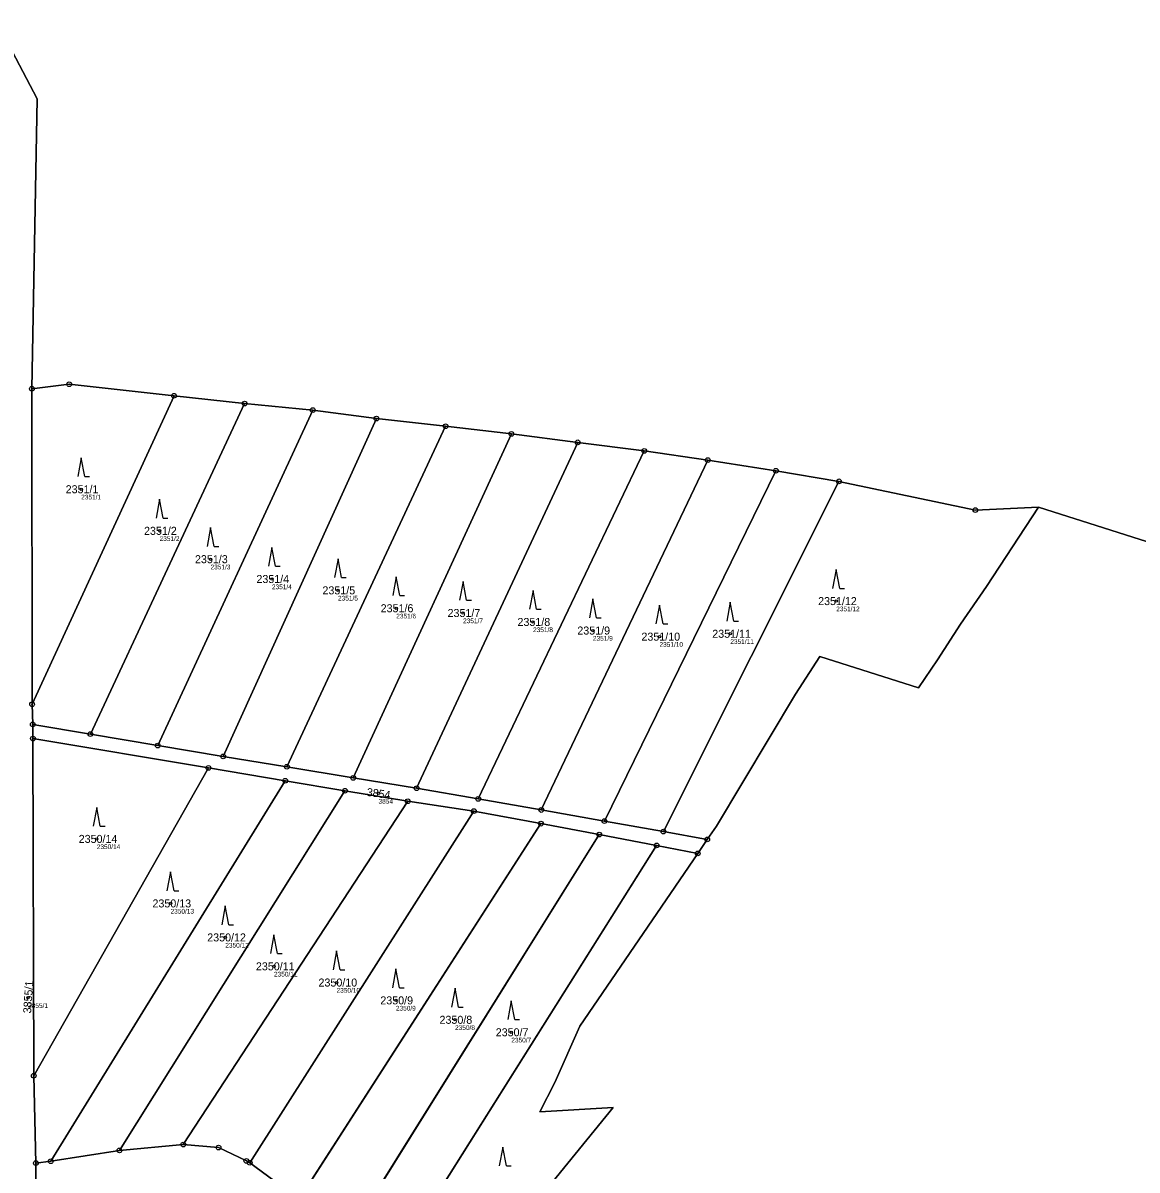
# Model space of a CAD drawing. Extents: x -658203 to -653176, y -1156738 to -1151709.
# Drawn here: x -657056.4 to -656819.8, y -1156455 to -1156211.4 of the extents above; entities that cross this region are included whole.
import ezdxf

# ---------------------------------------------------------------- set-up
doc = ezdxf.new("R2010")
doc.units = 0
for name, color, linetype in [('Vrstva 1', 7, 'Continuous'), ('Vrstva 2', 7, 'Continuous'), ('Vrstva 3', 7, 'Continuous'), ('Vrstva 50', 7, 'Continuous'), ('Vrstva 51', 7, 'Continuous'), ('Vrstva 53', 7, 'Continuous'), ('Vrstva 8', 7, 'Continuous')]:
    doc.layers.add(name, color=color, linetype=linetype)

msp = doc.modelspace()

# ---------------------------------------------------------------- linework, layer by layer
at = {"layer": 'Vrstva 1'}
for p, q in [((-657054.52, -1156289.13), (-657054.47, -1156356.14)), ((-657054.47, -1156356.14), (-657024.32, -1156290.62)), ((-657009.33, -1156292.28), (-657024.32, -1156290.62)), ((-657042.09, -1156362.46), (-657009.33, -1156292.28)), ((-657027.77, -1156364.91), (-656994.86, -1156293.66)), ((-656994.86, -1156293.66), (-657009.33, -1156292.28)), ((-656981.34, -1156295.47), (-656994.86, -1156293.66)), ((-657013.88, -1156367.21), (-656981.34, -1156295.47)), ((-656966.65, -1156297.09), (-656981.34, -1156295.47)), ((-657000.36, -1156369.41), (-656966.65, -1156297.09)), ((-656952.67, -1156298.73), (-656966.65, -1156297.09)), ((-656986.27, -1156371.78), (-656952.67, -1156298.73)), ((-656972.81, -1156373.95), (-656938.6, -1156300.51)), ((-656938.6, -1156300.51), (-656952.67, -1156298.73)), ((-656924.46, -1156302.34), (-656938.6, -1156300.51)), ((-656959.73, -1156376.22), (-656924.46, -1156302.34)), ((-656910.97, -1156304.29), (-656924.46, -1156302.34)), ((-656946.33, -1156378.58), (-656910.97, -1156304.29)), ((-656896.51, -1156306.55), (-656910.97, -1156304.29)), ((-656932.94, -1156380.95), (-656896.51, -1156306.55)), ((-656883.13, -1156308.79), (-656896.51, -1156306.55)), ((-656920.4, -1156383.15), (-656883.13, -1156308.79)), ((-656840.72, -1156314.26), (-656846.27, -1156322.72)), ((-656846.27, -1156322.72), (-656851.81, -1156331.12)), ((-656851.81, -1156331.12), (-656857.31, -1156339.15)), ((-656857.31, -1156339.15), (-656862.22, -1156346.69)), ((-656862.22, -1156346.69), (-656866.22, -1156352.66)), ((-657054.47, -1156356.14), (-657054.34, -1156360.41)), ((-657054.34, -1156360.41), (-657042.09, -1156362.46)), ((-657054.34, -1156360.41), (-657054.29, -1156363.41)), ((-657017.02, -1156369.64), (-657054.29, -1156363.41)), ((-657054.29, -1156363.41), (-657054.13, -1156435.01)), ((-657042.09, -1156362.46), (-657027.77, -1156364.91)), ((-657027.77, -1156364.91), (-657013.88, -1156367.21)), ((-657013.88, -1156367.21), (-657000.36, -1156369.41)), ((-657017.02, -1156369.64), (-657054.13, -1156435.01)), ((-657000.72, -1156372.36), (-657017.02, -1156369.64)), ((-657000.36, -1156369.41), (-656986.27, -1156371.78)), ((-657000.72, -1156372.36), (-657050.49, -1156453.16)), ((-656988.03, -1156374.5), (-657000.72, -1156372.36)), ((-656986.27, -1156371.78), (-656972.81, -1156373.95)), ((-656972.81, -1156373.95), (-656959.73, -1156376.22)), ((-656988.03, -1156374.5), (-657035.92, -1156450.88)), ((-656974.69, -1156376.73), (-656988.03, -1156374.5)), ((-656959.73, -1156376.22), (-656946.33, -1156378.58)), ((-656974.69, -1156376.73), (-657022.36, -1156449.62)), ((-656960.66, -1156378.8), (-657008.25, -1156453.5)), ((-656960.66, -1156378.8), (-656974.69, -1156376.73)), ((-656946.43, -1156381.48), (-656960.66, -1156378.8)), ((-656946.33, -1156378.58), (-656932.94, -1156380.95)), ((-656932.94, -1156380.95), (-656920.4, -1156383.15)), ((-656946.43, -1156381.48), (-656997.74, -1156461.2)), ((-656934.03, -1156383.81), (-656987.81, -1156469.95)), ((-656934.03, -1156383.81), (-656946.43, -1156381.48)), ((-656921.84, -1156386.09), (-656934.03, -1156383.81)), ((-656920.4, -1156383.15), (-656911.08, -1156384.83)), ((-656921.84, -1156386.09), (-656980.48, -1156479.3)), ((-656913.11, -1156387.8), (-656921.84, -1156386.09)), ((-656911.08, -1156384.83), (-656913.11, -1156387.8)), ((-656913.11, -1156387.8), (-656938.14, -1156424.51)), ((-656938.14, -1156424.51), (-656943.47, -1156436.45)), ((-657054.13, -1156435.01), (-657053.67, -1156453.56)), ((-657022.36, -1156449.62), (-657035.92, -1156450.88)), ((-657035.92, -1156450.88), (-657050.49, -1156453.16)), ((-657053.67, -1156453.56), (-657053.8, -1156470.83)), ((-657050.49, -1156453.16), (-657053.67, -1156453.56)), ((-656997.74, -1156461.2), (-657008.25, -1156453.5))]:
    msp.add_line(p, q, dxfattribs=at)
for points in [[(-657120.43, -1155722.2), (-657119.71, -1155763.38), (-657109.81, -1155806.87), (-657095.62, -1155844.83), (-657089.93, -1155879.65), (-657108.7, -1155959.21), (-657089.81, -1156081.72), (-657093.01, -1156140.56), (-657080.63, -1156175.71), (-657053.41, -1156227.59), (-657054.52, -1156289.13)], [(-657024.32, -1156290.62), (-657046.59, -1156288.16), (-657054.52, -1156289.13)], [(-656840.72, -1156314.26), (-656854.15, -1156314.89), (-656883.13, -1156308.79)], [(-656576.19, -1156387.41), (-656593.75, -1156388.9), (-656683.25, -1156362.24), (-656767.04, -1156337.67), (-656840.72, -1156314.26)], [(-656866.22, -1156352.66), (-656887.2, -1156345.98), (-656892.37, -1156353.97), (-656909.15, -1156382), (-656911.08, -1156384.83)], [(-656943.47, -1156436.45), (-656946.64, -1156442.68), (-656931.08, -1156441.75)], [(-656931.08, -1156441.75), (-656970.5, -1156490.15), (-656971.76, -1156491.68)], [(-657008.25, -1156453.5), (-657008.97, -1156453.09), (-657014.88, -1156450.26), (-657022.36, -1156449.62)]]:
    msp.add_lwpolyline(points, dxfattribs=at)
at = {"layer": 'Vrstva 3'}
for p, q in [((-657044.04, -1156303.77), (-657044.79, -1156307.77)), ((-657043.29, -1156307.77), (-657044.04, -1156303.77)), ((-657043.29, -1156307.77), (-657042.29, -1156307.77)), ((-657027.39, -1156312.6), (-657028.14, -1156316.6)), ((-657026.64, -1156316.6), (-657027.39, -1156312.6)), ((-657026.64, -1156316.6), (-657025.64, -1156316.6)), ((-657016.57, -1156318.62), (-657017.32, -1156322.62)), ((-657015.82, -1156322.62), (-657016.57, -1156318.62)), ((-657015.82, -1156322.62), (-657014.82, -1156322.62)), ((-657003.53, -1156322.83), (-657004.28, -1156326.83)), ((-657002.78, -1156326.83), (-657003.53, -1156322.83)), ((-656989.5, -1156325.24), (-656990.25, -1156329.24)), ((-656988.75, -1156329.24), (-656989.5, -1156325.24)), ((-657002.78, -1156326.83), (-657001.78, -1156326.83)), ((-656883.71, -1156327.52), (-656884.46, -1156331.52)), ((-656882.96, -1156331.52), (-656883.71, -1156327.52)), ((-656988.75, -1156329.24), (-656987.75, -1156329.24)), ((-656977.14, -1156329.04), (-656977.89, -1156333.04)), ((-656976.39, -1156333.04), (-656977.14, -1156329.04)), ((-656962.94, -1156330.05), (-656963.69, -1156334.05)), ((-656962.19, -1156334.05), (-656962.94, -1156330.05)), ((-656948.08, -1156331.95), (-656948.83, -1156335.95)), ((-656947.33, -1156335.95), (-656948.08, -1156331.95)), ((-656882.96, -1156331.52), (-656881.96, -1156331.52)), ((-656976.39, -1156333.04), (-656975.39, -1156333.04)), ((-656962.19, -1156334.05), (-656961.19, -1156334.05)), ((-656935.37, -1156333.77), (-656936.12, -1156337.77)), ((-656934.62, -1156337.77), (-656935.37, -1156333.77)), ((-656921.23, -1156335.07), (-656921.98, -1156339.07)), ((-656920.48, -1156339.07), (-656921.23, -1156335.07)), ((-656906.19, -1156334.46), (-656906.94, -1156338.46)), ((-656905.44, -1156338.46), (-656906.19, -1156334.46)), ((-656947.33, -1156335.95), (-656946.33, -1156335.95)), ((-656934.62, -1156337.77), (-656933.62, -1156337.77)), ((-656920.48, -1156339.07), (-656919.48, -1156339.07)), ((-656905.44, -1156338.46), (-656904.44, -1156338.46)), ((-657040.73, -1156378.02), (-657041.48, -1156382.02)), ((-657039.98, -1156382.02), (-657040.73, -1156378.02)), ((-657039.98, -1156382.02), (-657038.98, -1156382.02)), ((-657025.07, -1156391.72), (-657025.82, -1156395.72)), ((-657024.32, -1156395.72), (-657025.07, -1156391.72)), ((-657024.32, -1156395.72), (-657023.32, -1156395.72)), ((-657013.44, -1156398.94), (-657014.19, -1156402.94)), ((-657012.69, -1156402.94), (-657013.44, -1156398.94)), ((-657012.69, -1156402.94), (-657011.69, -1156402.94)), ((-657003.1, -1156405.08), (-657003.85, -1156409.08)), ((-657002.35, -1156409.08), (-657003.1, -1156405.08)), ((-657002.35, -1156409.08), (-657001.35, -1156409.08)), ((-656989.81, -1156408.52), (-656990.56, -1156412.52)), ((-656989.06, -1156412.52), (-656989.81, -1156408.52)), ((-656989.06, -1156412.52), (-656988.06, -1156412.52)), ((-656977.21, -1156412.31), (-656977.96, -1156416.31)), ((-656976.46, -1156416.31), (-656977.21, -1156412.31)), ((-656976.46, -1156416.31), (-656975.46, -1156416.31)), ((-656964.65, -1156416.43), (-656965.4, -1156420.43)), ((-656963.9, -1156420.43), (-656964.65, -1156416.43)), ((-656963.9, -1156420.43), (-656962.9, -1156420.43)), ((-656952.7, -1156419.08), (-656953.45, -1156423.08)), ((-656951.95, -1156423.08), (-656952.7, -1156419.08)), ((-656951.95, -1156423.08), (-656950.95, -1156423.08)), ((-656954.5, -1156450.16), (-656955.25, -1156454.16)), ((-656953.75, -1156454.16), (-656954.5, -1156450.16)), ((-656953.75, -1156454.16), (-656952.75, -1156454.16))]:
    msp.add_line(p, q, dxfattribs=at)
at = {"layer": 'Vrstva 50'}
for centre in [(-657044.04, -1156310.47), (-657027.39, -1156319.3), (-657016.57, -1156325.32), (-657003.53, -1156329.53), (-656989.5, -1156331.94), (-656883.71, -1156334.22), (-656977.14, -1156335.74), (-656962.94, -1156336.75), (-656948.08, -1156338.65), (-656935.37, -1156340.47), (-656921.23, -1156341.77), (-656906.19, -1156341.16), (-656980.9, -1156375.07), (-657040.73, -1156384.72), (-657025.07, -1156398.42), (-657013.44, -1156405.64), (-657003.1, -1156411.78), (-656989.81, -1156415.22), (-657055.31, -1156418.46), (-656977.21, -1156419.01), (-656964.65, -1156423.13), (-656952.7, -1156425.78)]:
    msp.add_circle(centre, 0.25, dxfattribs=at)
at = {"layer": 'Vrstva 51'}
for points in [[(-657080.63, -1156175.71), (-657053.41, -1156227.59), (-657054.52, -1156289.13), (-657046.59, -1156288.16), (-657024.32, -1156290.62), (-657009.33, -1156292.28), (-656994.86, -1156293.66), (-656981.34, -1156295.47), (-656966.65, -1156297.09), (-656952.67, -1156298.73), (-656938.6, -1156300.51), (-656924.46, -1156302.34), (-656910.97, -1156304.29), (-656896.51, -1156306.55), (-656883.13, -1156308.79), (-656854.15, -1156314.89), (-656840.72, -1156314.26), (-656767.04, -1156337.67)], [(-657058.54, -1156584.34), (-657054.23, -1156524.63), (-657054.03, -1156505.09), (-657053.95, -1156490.2), (-657053.8, -1156470.83), (-657053.67, -1156453.56), (-657054.13, -1156435.01), (-657054.29, -1156363.41), (-657054.34, -1156360.41), (-657054.47, -1156356.14), (-657054.52, -1156289.13), (-657053.41, -1156227.59), (-657080.63, -1156175.71)]]:
    msp.add_lwpolyline(points, dxfattribs=at)
for points in [[(-657054.47, -1156356.14), (-657024.32, -1156290.62), (-657046.59, -1156288.16), (-657054.52, -1156289.13)], [(-657009.33, -1156292.28), (-657024.32, -1156290.62), (-657054.47, -1156356.14), (-657054.34, -1156360.41), (-657042.09, -1156362.46)], [(-657027.77, -1156364.91), (-656994.86, -1156293.66), (-657009.33, -1156292.28), (-657042.09, -1156362.46)], [(-656981.34, -1156295.47), (-656994.86, -1156293.66), (-657027.77, -1156364.91), (-657013.88, -1156367.21)], [(-657000.36, -1156369.41), (-656966.65, -1156297.09), (-656981.34, -1156295.47), (-657013.88, -1156367.21)], [(-656966.65, -1156297.09), (-657000.36, -1156369.41), (-656986.27, -1156371.78), (-656952.67, -1156298.73)], [(-656952.67, -1156298.73), (-656986.27, -1156371.78), (-656972.81, -1156373.95), (-656938.6, -1156300.51)], [(-656924.46, -1156302.34), (-656938.6, -1156300.51), (-656972.81, -1156373.95), (-656959.73, -1156376.22)], [(-656946.33, -1156378.58), (-656910.97, -1156304.29), (-656924.46, -1156302.34), (-656959.73, -1156376.22)], [(-656896.51, -1156306.55), (-656910.97, -1156304.29), (-656946.33, -1156378.58), (-656932.94, -1156380.95)], [(-656883.13, -1156308.79), (-656896.51, -1156306.55), (-656932.94, -1156380.95), (-656920.4, -1156383.15)], [(-656851.81, -1156331.12), (-656846.27, -1156322.72), (-656840.72, -1156314.26), (-656854.15, -1156314.89), (-656883.13, -1156308.79), (-656920.4, -1156383.15), (-656911.08, -1156384.83), (-656909.15, -1156382), (-656892.37, -1156353.97), (-656887.2, -1156345.98), (-656866.22, -1156352.66), (-656862.22, -1156346.69), (-656857.31, -1156339.15)], [(-656911.08, -1156384.83), (-656920.4, -1156383.15), (-656932.94, -1156380.95), (-656946.33, -1156378.58), (-656959.73, -1156376.22), (-656972.81, -1156373.95), (-656986.27, -1156371.78), (-657000.36, -1156369.41), (-657013.88, -1156367.21), (-657027.77, -1156364.91), (-657042.09, -1156362.46), (-657054.34, -1156360.41), (-657054.29, -1156363.41), (-657017.02, -1156369.64), (-657000.72, -1156372.36), (-656988.03, -1156374.5), (-656974.69, -1156376.73), (-656960.66, -1156378.8), (-656946.43, -1156381.48), (-656934.03, -1156383.81), (-656921.84, -1156386.09), (-656913.11, -1156387.8)], [(-657054.13, -1156435.01), (-657017.02, -1156369.64), (-657054.29, -1156363.41)], [(-657053.67, -1156453.56), (-657050.49, -1156453.16), (-657000.72, -1156372.36), (-657017.02, -1156369.64), (-657054.13, -1156435.01)], [(-657000.72, -1156372.36), (-657050.49, -1156453.16), (-657035.92, -1156450.88), (-656988.03, -1156374.5)], [(-656988.03, -1156374.5), (-657035.92, -1156450.88), (-657022.36, -1156449.62), (-656974.69, -1156376.73)], [(-656974.69, -1156376.73), (-657022.36, -1156449.62), (-657014.88, -1156450.26), (-657008.97, -1156453.09), (-657008.25, -1156453.5), (-656960.66, -1156378.8)], [(-656960.66, -1156378.8), (-657008.25, -1156453.5), (-656997.74, -1156461.2), (-656946.43, -1156381.48)], [(-656997.74, -1156461.2), (-656987.81, -1156469.95), (-656934.03, -1156383.81), (-656946.43, -1156381.48)], [(-656934.03, -1156383.81), (-656987.81, -1156469.95), (-656980.48, -1156479.3), (-656921.84, -1156386.09)], [(-656931.08, -1156441.75), (-656946.64, -1156442.68), (-656943.47, -1156436.45), (-656938.14, -1156424.51), (-656913.11, -1156387.8), (-656921.84, -1156386.09), (-656980.48, -1156479.3), (-656978.78, -1156481.85), (-656971.76, -1156491.68), (-656970.5, -1156490.15)], [(-657050.49, -1156453.16), (-657053.67, -1156453.56), (-657053.8, -1156470.83), (-656978.78, -1156481.85), (-656980.48, -1156479.3), (-656987.81, -1156469.95), (-656997.74, -1156461.2), (-657008.25, -1156453.5), (-657008.97, -1156453.09), (-657014.88, -1156450.26), (-657022.36, -1156449.62), (-657035.92, -1156450.88)]]:
    msp.add_lwpolyline(points, close=True, dxfattribs=at)
at = {"layer": 'Vrstva 53'}
msp.add_lwpolyline([(-657058.54, -1156584.34), (-657016.37, -1156546.08), (-657006.53, -1156534.08), (-656991.76, -1156516.07), (-656979.91, -1156501.63), (-656971.76, -1156491.68), (-656970.5, -1156490.15), (-656931.08, -1156441.75), (-656946.64, -1156442.68), (-656943.47, -1156436.45), (-656938.14, -1156424.51), (-656913.11, -1156387.8), (-656911.08, -1156384.83), (-656909.15, -1156382), (-656892.37, -1156353.97), (-656887.2, -1156345.98), (-656866.22, -1156352.66), (-656862.22, -1156346.69), (-656857.31, -1156339.15), (-656851.81, -1156331.12), (-656846.27, -1156322.72), (-656840.72, -1156314.26), (-656767.04, -1156337.67)], dxfattribs=at)
at = {"layer": 'Vrstva 8'}
for centre, radius in [((-657054.52, -1156289.13), 0.5), ((-657046.59, -1156288.16), 0.5), ((-657046.59, -1156288.16), 0.0303), ((-657054.52, -1156289.13), 0.0303), ((-657024.32, -1156290.62), 0.5), ((-657024.32, -1156290.62), 0.0303), ((-657009.33, -1156292.28), 0.5), ((-657009.33, -1156292.28), 0.0303), ((-656994.86, -1156293.66), 0.5), ((-656994.86, -1156293.66), 0.0303), ((-656981.34, -1156295.47), 0.5), ((-656981.34, -1156295.47), 0.0303), ((-656966.65, -1156297.09), 0.5), ((-656966.65, -1156297.09), 0.0303), ((-656952.67, -1156298.73), 0.5), ((-656952.67, -1156298.73), 0.0303), ((-656938.6, -1156300.51), 0.5), ((-656938.6, -1156300.51), 0.0303), ((-656924.46, -1156302.34), 0.5), ((-656924.46, -1156302.34), 0.0303), ((-656910.97, -1156304.29), 0.5), ((-656910.97, -1156304.29), 0.0303), ((-656896.51, -1156306.55), 0.5), ((-656896.51, -1156306.55), 0.0303), ((-656883.13, -1156308.79), 0.5), ((-656883.13, -1156308.79), 0.0303), ((-656854.15, -1156314.89), 0.5), ((-656854.15, -1156314.89), 0.0303), ((-657054.47, -1156356.14), 0.5), ((-657054.47, -1156356.14), 0.0303), ((-657054.34, -1156360.41), 0.5), ((-657054.34, -1156360.41), 0.0303), ((-657042.09, -1156362.46), 0.5), ((-657054.29, -1156363.41), 0.5), ((-657054.29, -1156363.41), 0.0303), ((-657042.09, -1156362.46), 0.0303), ((-657027.77, -1156364.91), 0.5), ((-657027.77, -1156364.91), 0.0303), ((-657013.88, -1156367.21), 0.5), ((-657017.02, -1156369.64), 0.5), ((-657013.88, -1156367.21), 0.0303), ((-657000.36, -1156369.41), 0.5), ((-657017.02, -1156369.64), 0.0303), ((-657000.36, -1156369.41), 0.0303), ((-656986.27, -1156371.78), 0.5), ((-657000.72, -1156372.36), 0.5), ((-657000.72, -1156372.36), 0.0303), ((-656988.03, -1156374.5), 0.5), ((-656986.27, -1156371.78), 0.0303), ((-656972.81, -1156373.95), 0.5), ((-656972.81, -1156373.95), 0.0303), ((-656988.03, -1156374.5), 0.0303), ((-656974.69, -1156376.73), 0.5), ((-656959.73, -1156376.22), 0.5), ((-656959.73, -1156376.22), 0.0303), ((-656974.69, -1156376.73), 0.0303), ((-656960.66, -1156378.8), 0.5), ((-656960.66, -1156378.8), 0.0303), ((-656946.33, -1156378.58), 0.5), ((-656946.33, -1156378.58), 0.0303), ((-656946.43, -1156381.48), 0.5), ((-656946.43, -1156381.48), 0.0303), ((-656932.94, -1156380.95), 0.5), ((-656932.94, -1156380.95), 0.0303), ((-656934.03, -1156383.81), 0.5), ((-656934.03, -1156383.81), 0.0303), ((-656920.4, -1156383.15), 0.5), ((-656920.4, -1156383.15), 0.0303), ((-656921.84, -1156386.09), 0.5), ((-656921.84, -1156386.09), 0.0303), ((-656911.08, -1156384.83), 0.5), ((-656911.08, -1156384.83), 0.0303), ((-656913.11, -1156387.8), 0.5), ((-656913.11, -1156387.8), 0.0303), ((-657054.13, -1156435.01), 0.5), ((-657054.13, -1156435.01), 0.0303), ((-657022.36, -1156449.62), 0.5), ((-657022.36, -1156449.62), 0.0303), ((-657035.92, -1156450.88), 0.5), ((-657035.92, -1156450.88), 0.0303), ((-657014.88, -1156450.26), 0.5), ((-657014.88, -1156450.26), 0.0303), ((-657053.67, -1156453.56), 0.5), ((-657053.67, -1156453.56), 0.0303), ((-657050.49, -1156453.16), 0.5), ((-657050.49, -1156453.16), 0.0303), ((-657008.97, -1156453.09), 0.5), ((-657008.97, -1156453.09), 0.0303), ((-657008.25, -1156453.5), 0.5), ((-657008.25, -1156453.5), 0.0303)]:
    msp.add_circle(centre, radius, dxfattribs=at)

# ---------------------------------------------------------------- texts
at = {"layer": 'Vrstva 2'}
for s, p in [('2351/1', (-657047.34, -1156311.32)), ('2351/2', (-657030.7, -1156320.15)), ('2351/3', (-657019.88, -1156326.17)), ('2351/4', (-657006.83, -1156330.38)), ('2351/5', (-656992.81, -1156332.79)), ('2351/6', (-656980.45, -1156336.59)), ('2351/12', (-656887.55, -1156335.07)), ('2351/7', (-656966.24, -1156337.6)), ('2351/8', (-656951.39, -1156339.5)), ('2351/9', (-656938.68, -1156341.32)), ('2351/10', (-656925.07, -1156342.62)), ('2351/11', (-656910.03, -1156342.01)), ('2350/14', (-657044.57, -1156385.57)), ('2350/13', (-657028.91, -1156399.27)), ('2350/12', (-657017.28, -1156406.49)), ('2350/11', (-657006.94, -1156412.63)), ('2350/10', (-656993.65, -1156416.07)), ('2350/9', (-656980.52, -1156419.86)), ('2350/8', (-656967.95, -1156423.98)), ('2350/7', (-656956.01, -1156426.63))]:
    msp.add_text(s, height=1.7, dxfattribs=at).set_placement(p)
for s, rotation, p in [('3854', 352, (-656983.5, -1156375.56)), ('3855/1', 86, (-657054.69, -1156421.82))]:
    msp.add_text(s, height=1.7, rotation=rotation, dxfattribs=at).set_placement(p)
at = {"layer": 'Vrstva 50'}
for s, p in [('2351/1', (-657044.04, -1156312.63)), ('2351/2', (-657027.39, -1156321.46)), ('2351/3', (-657016.57, -1156327.48)), ('2351/4', (-657003.53, -1156331.69)), ('2351/5', (-656989.5, -1156334.1)), ('2351/6', (-656977.14, -1156337.9)), ('2351/12', (-656883.71, -1156336.38)), ('2351/7', (-656962.94, -1156338.91)), ('2351/8', (-656948.08, -1156340.81)), ('2351/9', (-656935.37, -1156342.63)), ('2351/11', (-656906.19, -1156343.32)), ('2351/10', (-656921.23, -1156343.93)), ('3854', (-656980.9, -1156377.23)), ('2350/14', (-657040.73, -1156386.88)), ('2350/13', (-657025.07, -1156400.58)), ('2350/12', (-657013.44, -1156407.8)), ('2350/11', (-657003.1, -1156413.94)), ('2350/10', (-656989.81, -1156417.38)), ('3855/1', (-657055.31, -1156420.62)), ('2350/9', (-656977.21, -1156421.17)), ('2350/8', (-656964.65, -1156425.29)), ('2350/7', (-656952.7, -1156427.94))]:
    msp.add_text(s, height=1, dxfattribs=at).set_placement(p)

doc.saveas('drawing.dxf')
